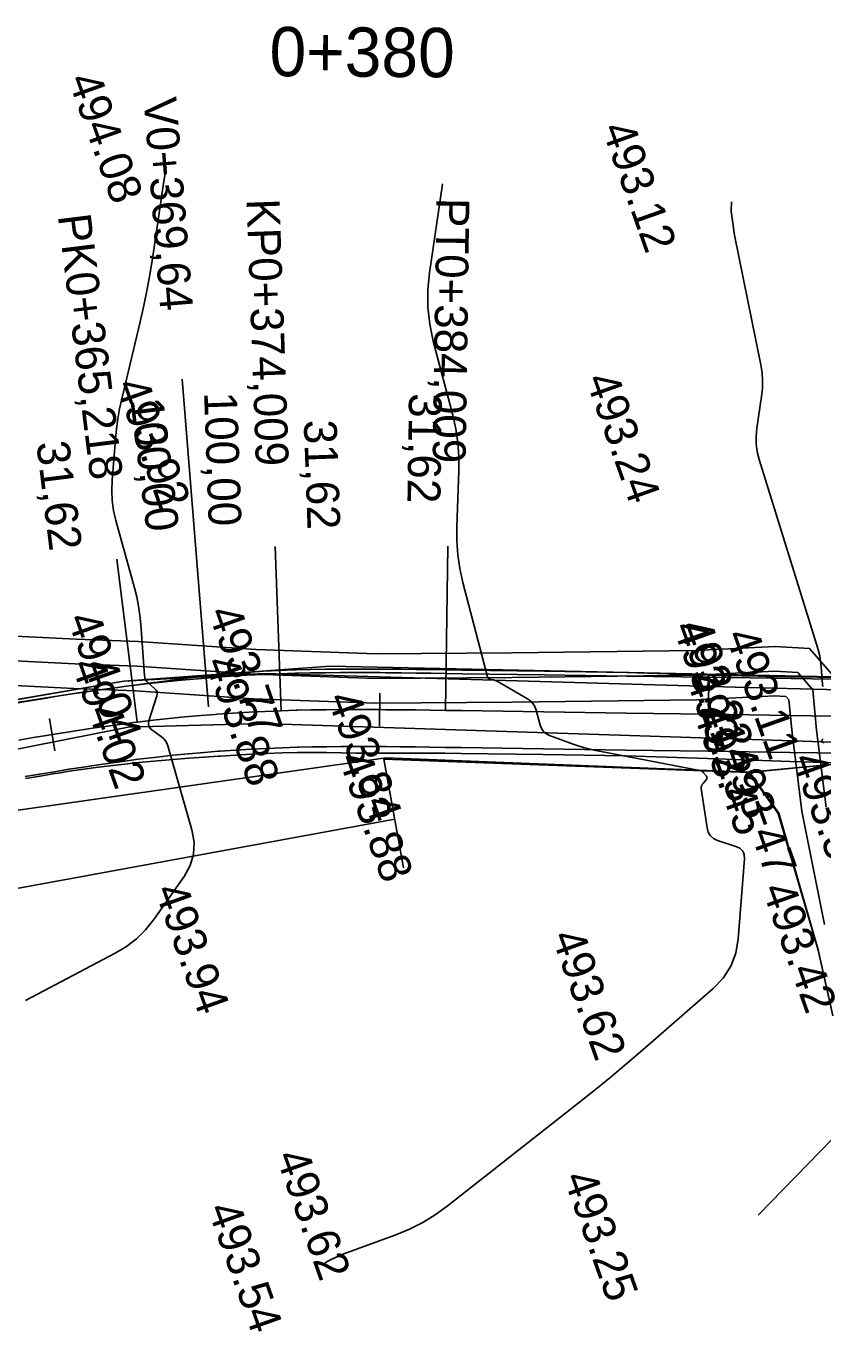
# Model space of a CAD drawing. Extents: x -636600 to -628587, y -1090963 to -1085869.
# Drawn here: x -629437.8 to -629389.4, y -1086393.9 to -1086314.4 of the extents above; entities that cross this region are included whole.
import ezdxf

# ---------------------------------------------------------------- set-up
doc = ezdxf.new("R2010")
doc.units = 0
for name, color, linetype in [('01_OBVOD PÚ', 7, 'Continuous'), ('01_PARCELY_NÁVRH_PC', 7, 'Continuous'), ('07_OCH_P A POPISY TI', 7, 'Continuous'), ('07_SDĚLOVACÍ', 7, 'Continuous'), ('23', 7, 'Continuous'), ('40', 7, 'Continuous'), ('Ex_Minor Contours', 7, 'Continuous'), ('HEKTOMETRY100', 7, 'Continuous'), ('HEKTOMETRY20', 7, 'Continuous'), ('HL_BODY', 7, 'Continuous'), ('koty_vše', 7, 'Continuous'), ('POLOMERY', 7, 'Continuous'), ('situace_osa', 7, 'Continuous'), ('situace_těleso', 7, 'Continuous'), ('situace_vozovka', 7, 'Continuous'), ('VRCHOLY', 7, 'Continuous')]:
    doc.layers.add(name, color=color, linetype=linetype)

msp = doc.modelspace()

# ---------------------------------------------------------------- linework, layer by layer
at = {"layer": '01_OBVOD PÚ'}
msp.add_lwpolyline([(-629467.019, -1086448.409), (-629464.584, -1086426.927), (-629455.811, -1086413.945), (-629450.952, -1086407.753), (-629447.942, -1086403.915), (-629451.25, -1086363.982), (-629445.874, -1086363.134), (-629415.944, -1086358.878), (-629393.825, -1086359.76), (-629392.037, -1086362.256), (-629389.65, -1086370.566), (-629384.858, -1086392.019)], dxfattribs=at)
at = {"layer": '01_PARCELY_NÁVRH_PC'}
for points in [[(-629368.722, -1086354.389), (-629419.333, -1086353.314), (-629431.883, -1086354.211), (-629505.779, -1086366.862), (-629547.026, -1086372.506), (-629555.682, -1086372.549), (-629564.37, -1086370.715), (-629573.423, -1086366.543), (-629592.151, -1086355.424), (-629601.275, -1086352.66), (-629610.099, -1086352.527), (-629633.787, -1086357.876)], [(-629625.633, -1086361.296), (-629602.827, -1086358.793), (-629588.001, -1086368.037), (-629578.928, -1086375.332), (-629555.56, -1086382.424), (-629549.885, -1086378.861), (-629523.076, -1086374.449), (-629494.567, -1086370.942), (-629490.425, -1086370.564), (-629458.489, -1086365.023), (-629451.25, -1086363.982), (-629445.874, -1086363.134), (-629415.944, -1086358.878), (-629393.825, -1086359.76), (-629388.477, -1086359.252)], [(-629384.858, -1086392.019), (-629389.65, -1086370.566), (-629392.037, -1086362.256), (-629393.825, -1086359.76), (-629393.859, -1086359.783), (-629388.477, -1086359.252)]]:
    msp.add_lwpolyline(points, dxfattribs=at)
at = {"layer": '07_OCH_P A POPISY TI'}
for points in [[(-629499.836, -1086364.247), (-629491.258, -1086362.813), (-629484.724, -1086361.408), (-629478.599, -1086359.757), (-629472.455, -1086357.682), (-629466.229, -1086355.676), (-629456.153, -1086353.267), (-629452.382, -1086352.547), (-629447.558, -1086351.965), (-629440.98, -1086351.351), (-629434.799, -1086351.669), (-629431.027, -1086351.799), (-629423.85, -1086352.287), (-629416.543, -1086352.548), (-629408.278, -1086352.498), (-629397.124, -1086352.358), (-629392.278, -1086352.108), (-629390.18, -1086352.23), (-629388.536, -1086354.113)], [(-629508.152, -1086368.292), (-629499.406, -1086367.217), (-629490.695, -1086365.761), (-629484.018, -1086364.324), (-629477.728, -1086362.629), (-629471.515, -1086360.531), (-629465.419, -1086358.567), (-629455.523, -1086356.2), (-629451.92, -1086355.513), (-629447.239, -1086354.949), (-629440.917, -1086354.359), (-629434.928, -1086354.666), (-629431.18, -1086354.796), (-629424.005, -1086355.283), (-629416.588, -1086355.548), (-629408.25, -1086355.498), (-629397.028, -1086355.357), (-629392.288, -1086355.113), (-629391.612, -1086355.152), (-629391.431, -1086355.359), (-629391.241, -1086357.352), (-629390.657, -1086362.127), (-629389.276, -1086369.012)]]:
    msp.add_lwpolyline(points, dxfattribs=at)
at = {"layer": '07_SDĚLOVACÍ'}
msp.add_lwpolyline([(-629499.621, -1086365.732), (-629490.976, -1086364.287), (-629484.371, -1086362.866), (-629478.163, -1086361.193), (-629471.985, -1086359.106), (-629465.824, -1086357.121), (-629455.838, -1086354.733), (-629452.151, -1086354.03), (-629447.399, -1086353.457), (-629440.949, -1086352.855), (-629434.864, -1086353.168), (-629431.104, -1086353.297), (-629423.927, -1086353.785), (-629416.565, -1086354.048), (-629408.264, -1086353.998), (-629397.076, -1086353.858), (-629392.283, -1086353.61), (-629390.896, -1086353.691), (-629389.984, -1086354.736), (-629389.75, -1086357.189), (-629389.175, -1086361.888)], dxfattribs=at)
at = {"layer": '23'}
for p, q in [((-629414.871, -1086365.566), (-629416.084, -1086358.96)), ((-629416.084, -1086358.96), (-629393.859, -1086359.783)), ((-629393.859, -1086359.783), (-629392.078, -1086362.26)), ((-629392.078, -1086362.26), (-629389.646, -1086370.576)), ((-629445.152, -1086368.067), (-629415.413, -1086362.616)), ((-629389.646, -1086370.576), (-629383.107, -1086400.12))]:
    msp.add_line(p, q, dxfattribs=at)
at = {"layer": '40'}
for p, q in [((-629431.883, -1086354.211), (-629452.691, -1086357.829)), ((-629423.336, -1086353.745), (-629431.883, -1086354.211)), ((-629394.706, -1086354.587), (-629423.336, -1086353.745)), ((-629367.401, -1086355.252), (-629394.706, -1086354.587)), ((-629431.633, -1086357.008), (-629423.531, -1086356.785)), ((-629423.531, -1086356.785), (-629394.284, -1086357.748)), ((-629453.881, -1086361.414), (-629431.633, -1086357.008)), ((-629394.284, -1086357.748), (-629367.003, -1086358.644))]:
    msp.add_line(p, q, dxfattribs=at)
at = {"layer": 'Ex_Minor Contours'}
for points in [[(-629429.305, -1086322.962), (-629429.454, -1086323.795), (-629430.133, -1086328.377), (-629430.292, -1086329.375), (-629430.473, -1086330.369), (-629430.675, -1086331.359), (-629430.898, -1086332.345), (-629432.013, -1086337.029), (-629432.146, -1086337.64), (-629432.255, -1086338.254), (-629432.341, -1086338.873), (-629432.403, -1086339.495), (-629432.602, -1086341.991), (-629432.625, -1086342.613), (-629432.595, -1086343.229), (-629432.51, -1086343.84), (-629432.371, -1086344.447), (-629431.245, -1086348.545), (-629431.109, -1086349.092), (-629431, -1086349.644), (-629430.919, -1086350.2), (-629430.864, -1086350.761), (-629430.637, -1086353.87), (-629430.615, -1086354), (-629430.57, -1086354.118), (-629430.503, -1086354.225), (-629430.411, -1086354.32), (-629430, -1086354.676), (-629429.916, -1086354.77), (-629429.867, -1086354.875), (-629429.855, -1086354.989), (-629429.878, -1086355.113), (-629430.366, -1086356.636), (-629430.396, -1086356.798), (-629430.376, -1086356.943), (-629430.306, -1086357.072), (-629430.186, -1086357.185), (-629429.606, -1086357.601), (-629429.473, -1086357.714), (-629429.364, -1086357.843), (-629429.278, -1086357.989), (-629429.217, -1086358.152), (-629427.751, -1086363.258), (-629427.615, -1086364.013), (-629427.65, -1086364.739), (-629427.855, -1086365.437), (-629428.23, -1086366.105), (-629430.073, -1086368.723), (-629430.565, -1086369.343), (-629431.119, -1086369.891), (-629431.735, -1086370.369), (-629432.413, -1086370.776), (-629437.867, -1086373.636)], [(-629419.728, -1086389.685), (-629419.521, -1086389.524), (-629418.736, -1086389.146), (-629415.338, -1086387.901), (-629414.505, -1086387.559), (-629413.708, -1086387.155), (-629412.945, -1086386.689), (-629412.216, -1086386.16), (-629404.168, -1086379.831), (-629403.19, -1086379.053), (-629402.223, -1086378.263), (-629401.265, -1086377.46), (-629400.318, -1086376.646), (-629396.038, -1086372.92), (-629395.427, -1086372.282), (-629394.971, -1086371.567), (-629394.669, -1086370.775), (-629394.521, -1086369.904), (-629394.141, -1086365.034), (-629394.156, -1086364.767), (-629394.246, -1086364.55), (-629394.412, -1086364.384), (-629394.653, -1086364.268), (-629395.767, -1086363.906), (-629396.016, -1086363.791), (-629396.206, -1086363.625), (-629396.337, -1086363.41), (-629396.409, -1086363.145), (-629396.761, -1086360.745), (-629396.764, -1086360.669), (-629396.752, -1086360.598), (-629396.724, -1086360.531), (-629396.679, -1086360.469), (-629396.457, -1086360.216), (-629396.422, -1086360.164), (-629396.41, -1086360.111), (-629396.419, -1086360.058), (-629396.451, -1086360.004), (-629396.623, -1086359.786), (-629396.669, -1086359.737), (-629396.721, -1086359.698), (-629396.78, -1086359.67), (-629396.844, -1086359.651), (-629403.278, -1086358.411), (-629403.604, -1086358.341), (-629403.926, -1086358.257), (-629404.244, -1086358.161), (-629404.558, -1086358.05), (-629405.989, -1086357.514), (-629406.191, -1086357.413), (-629406.353, -1086357.275), (-629406.476, -1086357.101), (-629406.558, -1086356.891), (-629406.809, -1086355.977), (-629406.89, -1086355.762), (-629407.006, -1086355.574), (-629407.157, -1086355.414), (-629407.345, -1086355.282), (-629409.179, -1086354.218), (-629409.231, -1086354.19), (-629409.285, -1086354.168), (-629409.34, -1086354.149), (-629409.398, -1086354.136), (-629409.63, -1086354.091), (-629409.682, -1086354.074), (-629409.724, -1086354.045), (-629409.755, -1086354.005), (-629409.775, -1086353.954), (-629411.259, -1086348.204), (-629411.442, -1086347.371), (-629411.565, -1086346.532), (-629411.626, -1086345.685), (-629411.625, -1086344.832), (-629411.502, -1086341.407), (-629411.502, -1086340.554), (-629411.565, -1086339.708), (-629411.69, -1086338.869), (-629411.877, -1086338.037), (-629413.064, -1086333.527), (-629413.281, -1086332.496), (-629413.392, -1086331.459), (-629413.396, -1086330.416), (-629413.293, -1086329.368), (-629412.496, -1086323.987), (-629412.495, -1086323.982)], [(-629389.353, -1086354.535), (-629389.37, -1086354.504), (-629389.382, -1086354.471), (-629389.391, -1086354.437), (-629389.396, -1086354.402), (-629389.501, -1086353.119), (-629389.526, -1086352.894), (-629389.562, -1086352.672), (-629389.611, -1086352.452), (-629389.672, -1086352.235), (-629393.245, -1086340.728), (-629393.363, -1086340.259), (-629393.426, -1086339.786), (-629393.435, -1086339.309), (-629393.389, -1086338.828), (-629393.096, -1086336.895), (-629393.044, -1086336.412), (-629393.035, -1086335.93), (-629393.069, -1086335.45), (-629393.145, -1086334.97), (-629394.753, -1086327.087), (-629394.944, -1086325.624), (-629394.933, -1086325.048)], [(-629389.303, -1086357.968), (-629389.405, -1086357.929), (-629389.447, -1086357.877), (-629389.43, -1086357.813), (-629389.353, -1086357.735)], [(-629393.303, -1086386.709), (-629388.033, -1086381.3)]]:
    msp.add_lwpolyline(points, dxfattribs=at)
at = {"layer": 'HEKTOMETRY100'}
msp.add_lwpolyline([(-629396.307, -1086354.231), (-629396.365, -1086358.231)], dxfattribs=at)
at = {"layer": 'HEKTOMETRY20'}
for points in [[(-629416.327, -1086354.948), (-629416.341, -1086356.948)], [(-629436.409, -1086356.479), (-629436.087, -1086358.453)]]:
    msp.add_lwpolyline(points, dxfattribs=at)
at = {"layer": 'HL_BODY'}
for points in [[(-629422.324, -1086356.017), (-629422.677, -1086346.023)], [(-629412.325, -1086355.996), (-629412.178, -1086345.998)], [(-629431.085, -1086356.713), (-629432.314, -1086346.789)]]:
    msp.add_lwpolyline(points, dxfattribs=at)
at = {"layer": 'POLOMERY'}
for points in [[(-629422.324, -1086356.017), (-629422.677, -1086346.023)], [(-629412.325, -1086355.996), (-629412.178, -1086345.998)], [(-629431.085, -1086356.713), (-629432.314, -1086346.789)]]:
    msp.add_lwpolyline(points, dxfattribs=at)
at = {"layer": 'situace_osa'}
msp.add_lwpolyline([(-629438.274, -1086357.805), (-629437.378, -1086357.653), (-629436.481, -1086357.504), (-629436.248, -1086357.466), (-629435.584, -1086357.358), (-629434.686, -1086357.217), (-629433.787, -1086357.082), (-629432.887, -1086356.952), (-629431.986, -1086356.828), (-629431.301, -1086356.74), (-629431.085, -1086356.713), (-629430.115, -1086356.597), (-629429.144, -1086356.492), (-629428.172, -1086356.395), (-629427.199, -1086356.308), (-629426.327, -1086356.239), (-629426.225, -1086356.231), (-629425.25, -1086356.163), (-629424.275, -1086356.105), (-629423.3, -1086356.056), (-629422.324, -1086356.017), (-629421.415, -1086355.988), (-629421.334, -1086355.986), (-629420.506, -1086355.968), (-629419.597, -1086355.954), (-629418.688, -1086355.946), (-629417.779, -1086355.944), (-629416.87, -1086355.946), (-629416.334, -1086355.948), (-629415.961, -1086355.951), (-629415.052, -1086355.96), (-629414.143, -1086355.971), (-629413.234, -1086355.983), (-629412.325, -1086355.996), (-629411.334, -1086356.011), (-629406.335, -1086356.084), (-629401.336, -1086356.158), (-629396.336, -1086356.231), (-629391.337, -1086356.304), (-629386.337, -1086356.377)], dxfattribs=at)
at = {"layer": 'situace_těleso'}
for points in [[(-629438.659, -1086355.556), (-629437.756, -1086355.408), (-629436.85, -1086355.262), (-629436.614, -1086355.225), (-629435.941, -1086355.12), (-629435.031, -1086354.982), (-629434.117, -1086354.848), (-629433.201, -1086354.721), (-629432.283, -1086354.597), (-629431.583, -1086354.503), (-629431.362, -1086354.474), (-629430.371, -1086354.347), (-629429.381, -1086354.209), (-629428.39, -1086354.081), (-629427.397, -1086353.963), (-629426.506, -1086353.87), (-629426.402, -1086353.859), (-629425.406, -1086353.765), (-629424.409, -1086353.68), (-629423.41, -1086353.606), (-629422.411, -1086353.561), (-629421.481, -1086353.53), (-629421.397, -1086353.528), (-629420.553, -1086353.507), (-629419.626, -1086353.492), (-629418.702, -1086353.482), (-629417.78, -1086353.478), (-629416.859, -1086353.479), (-629416.318, -1086353.481), (-629415.941, -1086353.484), (-629415.025, -1086353.492), (-629414.111, -1086353.502), (-629413.199, -1086353.514), (-629412.289, -1086353.526), (-629411.298, -1086353.54), (-629406.299, -1086353.61), (-629401.299, -1086353.697), (-629396.301, -1086353.846), (-629391.302, -1086353.945), (-629386.303, -1086354.016)], [(-629386.379, -1086359.246), (-629391.378, -1086359.097), (-629396.376, -1086358.926), (-629401.374, -1086358.759), (-629406.373, -1086358.67), (-629411.373, -1086358.613), (-629412.363, -1086358.607), (-629413.271, -1086358.602), (-629414.177, -1086358.598), (-629415.081, -1086358.595), (-629415.982, -1086358.594), (-629416.352, -1086358.595), (-629416.882, -1086358.597), (-629417.779, -1086358.59), (-629418.674, -1086358.572), (-629419.567, -1086358.56), (-629420.458, -1086358.554), (-629421.267, -1086358.558), (-629421.347, -1086358.559), (-629422.233, -1086358.582), (-629423.184, -1086358.615), (-629424.135, -1086358.658), (-629425.086, -1086358.71), (-629426.035, -1086358.773), (-629426.135, -1086358.78), (-629426.985, -1086358.835), (-629427.936, -1086358.9), (-629428.885, -1086358.975), (-629429.834, -1086359.059), (-629430.783, -1086359.152), (-629430.994, -1086359.174), (-629431.666, -1086359.247), (-629432.55, -1086359.349), (-629433.435, -1086359.459), (-629434.322, -1086359.575), (-629435.21, -1086359.702), (-629435.866, -1086359.807), (-629436.097, -1086359.844), (-629436.985, -1086359.989), (-629437.875, -1086360.138)]]:
    msp.add_lwpolyline(points, dxfattribs=at)
at = {"layer": 'situace_vozovka'}
for points in [[(-629438.654, -1086355.588), (-629437.751, -1086355.434), (-629436.846, -1086355.284), (-629436.61, -1086355.245), (-629435.939, -1086355.137), (-629435.029, -1086354.994), (-629434.116, -1086354.856), (-629433.201, -1086354.724), (-629432.282, -1086354.598), (-629431.583, -1086354.507), (-629431.361, -1086354.48), (-629430.37, -1086354.362), (-629429.377, -1086354.254), (-629428.383, -1086354.155), (-629427.388, -1086354.066), (-629426.496, -1086353.995), (-629426.392, -1086353.987), (-629425.396, -1086353.918), (-629424.399, -1086353.858), (-629423.401, -1086353.808), (-629422.403, -1086353.768), (-629421.475, -1086353.739), (-629421.392, -1086353.737), (-629420.549, -1086353.718), (-629419.624, -1086353.704), (-629418.701, -1086353.696), (-629417.78, -1086353.694), (-629416.86, -1086353.696), (-629416.319, -1086353.698), (-629415.943, -1086353.701), (-629415.027, -1086353.71), (-629414.114, -1086353.721), (-629413.202, -1086353.734), (-629412.292, -1086353.747), (-629411.301, -1086353.761), (-629406.302, -1086353.835), (-629401.303, -1086353.908), (-629396.303, -1086353.981), (-629391.304, -1086354.054), (-629386.304, -1086354.128)], [(-629437.895, -1086360.023), (-629437.005, -1086359.872), (-629436.116, -1086359.724), (-629435.885, -1086359.686), (-629435.229, -1086359.58), (-629434.343, -1086359.441), (-629433.458, -1086359.307), (-629432.574, -1086359.18), (-629431.69, -1086359.059), (-629431.02, -1086358.972), (-629430.808, -1086358.946), (-629429.86, -1086358.833), (-629428.911, -1086358.729), (-629427.961, -1086358.635), (-629427.009, -1086358.55), (-629426.157, -1086358.482), (-629426.058, -1086358.475), (-629425.105, -1086358.408), (-629424.152, -1086358.351), (-629423.198, -1086358.304), (-629422.244, -1086358.265), (-629421.355, -1086358.238), (-629421.275, -1086358.236), (-629420.464, -1086358.217), (-629419.571, -1086358.204), (-629418.676, -1086358.196), (-629417.779, -1086358.194), (-629416.88, -1086358.195), (-629416.349, -1086358.198), (-629415.979, -1086358.201), (-629415.077, -1086358.21), (-629414.172, -1086358.221), (-629413.266, -1086358.233), (-629412.358, -1086358.246), (-629411.367, -1086358.261), (-629406.368, -1086358.334), (-629401.368, -1086358.407), (-629396.369, -1086358.481), (-629391.37, -1086358.554), (-629386.37, -1086358.627)]]:
    msp.add_lwpolyline(points, dxfattribs=at)
at = {"layer": 'VRCHOLY'}
msp.add_lwpolyline([(-629426.75, -1086355.785), (-629428.335, -1086335.848)], dxfattribs=at)

# ---------------------------------------------------------------- texts
at = {"layer": 'HEKTOMETRY20'}
msp.add_text('0+380', height=3, rotation=359.62064, dxfattribs=at).set_placement((-629423.035, -1086317.403))
at = {"layer": 'HL_BODY'}
for s, rotation, p in [('KP0+374,009', 272.0249, (-629424.425, -1086324.891)), ('PT0+384,009', 269.16011, (-629412.868, -1086324.805)), ('PK0+365,218', 277.06201, (-629435.911, -1086325.892))]:
    msp.add_text(s, height=2, rotation=rotation, dxfattribs=at).set_placement(p)
at = {"layer": 'koty_vše'}
for s, p in [('494.08', (-629435.294, -1086317.603)), ('493.12', (-629402.838, -1086320.582)), ('493.92', (-629432.402, -1086336.185)), ('493.92', (-629432.402, -1086336.185)), ('493.24', (-629403.82, -1086335.843)), ('494.04', (-629435.353, -1086350.413)), ('493.77', (-629426.778, -1086350.029)), ('493.21', (-629398.511, -1086350.922)), ('493.22', (-629398.147, -1086350.871)), ('493.11', (-629395.311, -1086351.417)), ('494.02', (-629435.103, -1086353.21)), ('493.88', (-629426.972, -1086353.069)), ('493.23', (-629397.725, -1086354.032)), ('493.84', (-629419.526, -1086355.244)), ('493.45', (-629397.3, -1086356.067)), ('493.47', (-629395.519, -1086358.544)), ('493.88', (-629418.854, -1086358.9)), ('493.37', (-629391.251, -1086358.939)), ('493.94', (-629430.034, -1086366.924)), ('493.42', (-629393.088, -1086366.859)), ('493.62', (-629405.894, -1086369.733)), ('493.62', (-629422.664, -1086383.114)), ('493.25', (-629405.163, -1086384.409)), ('493.54', (-629426.814, -1086386.311))]:
    msp.add_text(s, height=2, rotation=289.5414, dxfattribs=at).set_placement(p)
at = {"layer": 'POLOMERY'}
for s, rotation, p in [('100,00', 272.0249, (-629427.011, -1086336.646)), ('31,62', 269.16011, (-629414.542, -1086336.687)), ('100,00', 277.06201, (-629431.5, -1086337.091)), ('31,62', 272.0249, (-629420.948, -1086338.338)), ('31,62', 277.06201, (-629437.221, -1086339.719))]:
    msp.add_text(s, height=2, rotation=rotation, dxfattribs=at).set_placement(p)
at = {"layer": 'VRCHOLY'}
msp.add_text('V0+369,64', height=2, rotation=274.54345, dxfattribs=at).set_placement((-629430.695, -1086318.769))

doc.saveas('drawing.dxf')
